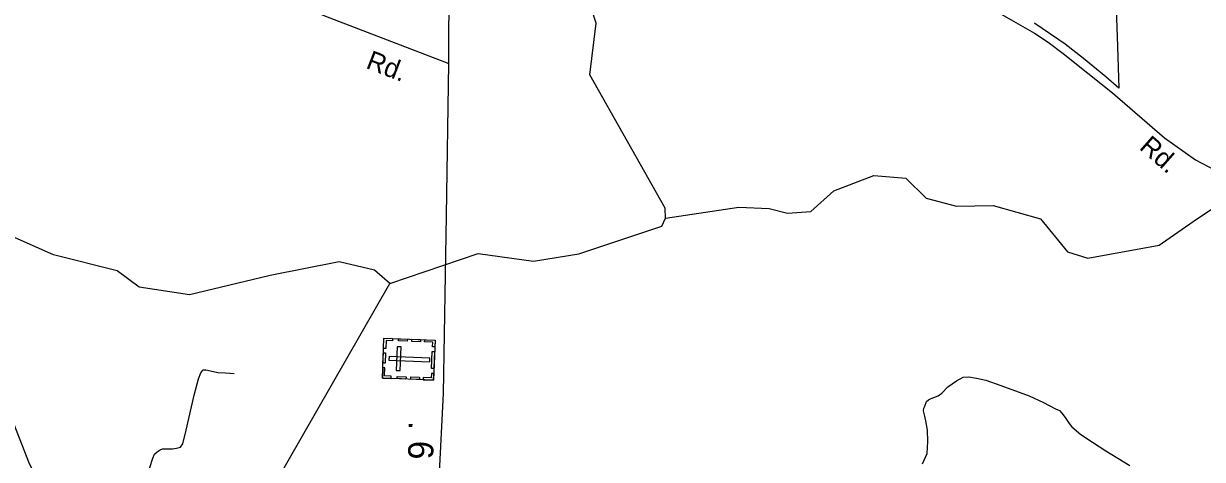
# Model space of a CAD drawing. Extents: x 2220236 to 2384410, y 720751 to 894131.
# Drawn here: x 2331894 to 2337759, y 796965 to 799137 of the extents above; entities that cross this region are included whole.
import ezdxf

# ---------------------------------------------------------------- set-up
doc = ezdxf.new("R2010")
doc.units = 0
for name, color, linetype in [('Exist Boundary Political City Limit New', 7, 'Continuous'), ('Exist Cultural Cemetery CELL', 7, 'Continuous'), ('Exist Hydrographic Creek Single Shore', 7, 'Continuous'), ('Exist Hydrographic Misc Water Feature', 7, 'Continuous'), ('Exist Road Non-System Type 51', 7, 'Continuous'), ('Exist Road Secondary Mileage Hundredths English Label', 7, 'Continuous'), ('Exist Road Secondary Type 51 Attributed', 7, 'Continuous'), ('Exist Road Secondary Type 51 Label', 7, 'Continuous'), ('Map Preparation Boundary City Limit Buffer Line', 7, 'Continuous')]:
    doc.layers.add(name, color=color, linetype=linetype)

msp = doc.modelspace()

# ---------------------------------------------------------------- linework, layer by layer
at = {"layer": 'Exist Boundary Political City Limit New'}
msp.add_lwpolyline([(2337316.5, 799585.2), (2337336.5, 799022.5), (2337344, 798814.9), (2337278, 798870.9), (2337167.8, 798963.2), (2337076, 799033.2), (2336925.2, 799136.5), (2336925, 799139.9)], dxfattribs=at)
at = {"layer": 'Exist Cultural Cemetery CELL'}
for points in [[(2333679.2, 797370.9), (2333687.2, 797569.8), (2333941.6, 797559.5), (2333933.6, 797360.6)], [(2333730.5, 797568.1), (2333730.1, 797556.8), (2333697.9, 797558.1), (2333696.3, 797517.6), (2333685.2, 797518), (2333687.3, 797569.9)], [(2333748.8, 797408.9), (2333767.5, 797408.2), (2333772.2, 797525.8), (2333753.6, 797526.6)], [(2333803.1, 797553.8), (2333759.8, 797555.5), (2333760.3, 797566.9), (2333803.6, 797565.1)], [(2333869, 797551.1), (2333825.7, 797552.8), (2333826.2, 797564.2), (2333869.4, 797562.5)], [(2333940.3, 797526.4), (2333928.8, 797526.9), (2333929.7, 797548.8), (2333889.3, 797550.5), (2333889.8, 797561.6), (2333941.6, 797559.5)], [(2333682.2, 797444.9), (2333684.3, 797496.7), (2333695.7, 797496.2), (2333693.6, 797444.4)], [(2333712.8, 797478.6), (2333712.1, 797460), (2333914.7, 797451.8), (2333915.5, 797470.4)], [(2333924.4, 797418.5), (2333927.9, 797503.2), (2333939.3, 797502.8), (2333935.8, 797418)], [(2333722.4, 797369.1), (2333722.9, 797380.5), (2333690.7, 797381.8), (2333692.4, 797422.3), (2333681.3, 797422.8), (2333679.2, 797370.9)], [(2333934.9, 797393.6), (2333923.4, 797394.1), (2333922.5, 797372.1), (2333882.1, 797373.8), (2333881.7, 797362.6), (2333933.5, 797360.5)], [(2333796.5, 797366.1), (2333753.2, 797367.9), (2333753.7, 797379.2), (2333797, 797377.5)], [(2333863.7, 797363.4), (2333820.4, 797365.1), (2333820.9, 797376.5), (2333864.2, 797374.8)]]:
    msp.add_lwpolyline(points, close=True, dxfattribs=at)
at = {"layer": 'Exist Hydrographic Creek Single Shore'}
msp.add_line((2333126.7, 796811.7), (2333716.1, 797842.2), dxfattribs=at)
for points in [[(2335087.3, 798167.3), (2335086.2, 798216.5), (2334711.2, 798880.6), (2334742.2, 799137.8), (2334673.3, 799354.9), (2334468.2, 799760.1), (2334384.1, 799825.6), (2334192.2, 799880.1), (2334036.9, 800030.8), (2333786.2, 800359.1), (2333660.1, 800465.5), (2333433.1, 800587.6), (2333083.4, 800627.3)], [(2335087.3, 798167.3), (2335453.3, 798221.6), (2335603.2, 798214.6), (2335694.2, 798192.1), (2335811.1, 798200.1), (2335926.1, 798303.3), (2336125.2, 798380.4), (2336284.2, 798367.2), (2336385.3, 798266.3), (2336535.2, 798226.4), (2336718.3, 798230.7), (2336953.3, 798164.7), (2337088.2, 797999.6), (2337188.3, 797967.6), (2337543.5, 798032.1), (2337713.5, 798151.2), (2337908.9, 798281.2), (2337964.8, 798328.5), (2338037.6, 798420.8), (2338095.9, 798794.7), (2338417.4, 798966.3), (2338583.2, 799019)], [(2333716.1, 797842.2), (2334156.1, 797991.4), (2334431.1, 797953.5), (2334656.2, 797988.9), (2335070.2, 798127.2), (2335087.3, 798167.3)]]:
    msp.add_lwpolyline(points, dxfattribs=at)
at = {"layer": 'Exist Hydrographic Misc Water Feature'}
for points in [[(2333114.6, 797880.1), (2332719.1, 797785.1), (2332469.1, 797824.1), (2332360, 797904.9), (2332043, 797983.9), (2331808, 798089.2), (2331666.1, 798122.8)], [(2333716.1, 797842.2), (2333640.2, 797908), (2333465.1, 797950.1), (2333120.8, 797881.6)], [(2333120.8, 797881.6), (2333114.6, 797880.1)]]:
    msp.add_lwpolyline(points, dxfattribs=at)
at = {"layer": 'Exist Road Non-System Type 51'}
for points in [[(2332506.7, 796878.4), (2332537.8, 796971.7), (2332546, 796991.3), (2332559.1, 797002.8), (2332573.8, 797012.6), (2332585.2, 797017.5), (2332598.3, 797019.1), (2332621.2, 797019.1), (2332635.9, 797019.1), (2332655.5, 797020.8), (2332675.2, 797027.3), (2332686.6, 797043.7), (2332703, 797110.9), (2332742.2, 797286), (2332765.1, 797366.2), (2332776.6, 797397.3), (2332786.4, 797410.4), (2332789.6, 797412.1), (2332801.1, 797412.1), (2332838.7, 797403.9), (2332860, 797399), (2332899.2, 797397.3), (2332941.7, 797394.1)], [(2336367.1, 796943.8), (2336389.2, 796994.7), (2336393.6, 797054.5), (2336391.4, 797112), (2336382.6, 797158.4), (2336375.9, 797187.2), (2336371.5, 797207.1), (2336373.7, 797220.4), (2336378.2, 797231.5), (2336387, 797253.6), (2336395.8, 797262.4), (2336409.1, 797269.1), (2336422.4, 797273.5), (2336444.5, 797282.3), (2336462.2, 797295.6), (2336493.1, 797326.6), (2336535.1, 797357.6), (2336568.3, 797375.3), (2336597.1, 797377.5), (2336634.6, 797370.8), (2336681.1, 797359.8), (2336756.3, 797333.2), (2336897.8, 797282.3), (2336968.5, 797249.2), (2337028.2, 797218.2), (2337048.1, 797209.3), (2337059.2, 797196.1), (2337076.9, 797173.9), (2337096.8, 797145.2), (2337110, 797127.5), (2337154.3, 797089.9), (2337211.7, 797052.2), (2337278.1, 797008), (2337397.5, 796935)], [(2331822.1, 797201.5), (2331922.5, 796945.4), (2331969.3, 796858.4), (2331979.3, 796789.8), (2331989.4, 796704.4), (2331994.4, 796623.2)]]:
    msp.add_lwpolyline(points, dxfattribs=at)
at = {"layer": 'Exist Road Secondary Type 51 Attributed'}
for points in [[(2334010.1, 798937), (2334012.4, 799365.2), (2334003.6, 799595), (2334002.9, 799826.5), (2334013.1, 799920.7), (2334033.6, 800010.7), (2334064.3, 800149.9)], [(2334064.3, 800149.9), (2334415.2, 800157.1), (2334930.7, 800187.8), (2334994.1, 800183.7), (2335055.5, 800169.4), (2335125.1, 800142.8), (2335178.3, 800110), (2335268.3, 800067), (2335417.6, 799974.9), (2335639.7, 799837.2), (2335830.9, 799717), (2336227.8, 799479.5), (2336440.6, 799362.8), (2336673.8, 799231.8), (2336806.9, 799154.4), (2336923.5, 799088.9), (2336991.1, 799043.9), (2337066.8, 798986.6), (2337312.3, 798792.1), (2337571.1, 798567.9), (2337725.5, 798458.4), (2337883.1, 798374.4)], [(2332959.6, 799347.9), (2333417.8, 799165.2), (2334010.1, 798937)], [(2333934.9, 795756.8), (2333959.7, 796833.3), (2333983.3, 797293.6), (2333999, 798180.6), (2334010.1, 798937)]]:
    msp.add_lwpolyline(points, dxfattribs=at)
at = {"layer": 'Map Preparation Boundary City Limit Buffer Line'}
msp.add_lwpolyline([(2337316.5, 799585.2), (2337336.5, 799022.5), (2337344, 798814.9), (2337278, 798870.9), (2337167.8, 798963.2), (2337076, 799033.2), (2336925.2, 799136.5), (2336925, 799139.9)], dxfattribs=at)

# ---------------------------------------------------------------- texts
at = {"layer": 'Exist Road Secondary Mileage Hundredths English Label'}
for s, p in [('.', (2333810.1, 797157.7)), ('6', (2333808.7, 797059.3))]:
    msp.add_text(s, height=125, rotation=269.17888, dxfattribs=at).set_placement(p)
at = {"layer": 'Exist Road Secondary Type 51 Label'}
for rotation, p in [(338.93985, (2333592.7, 798916.2)), (318.73138, (2337440.5, 798514.5))]:
    msp.add_text('Rd.', height=95, rotation=rotation, dxfattribs=at).set_placement(p)

doc.saveas('drawing.dxf')
